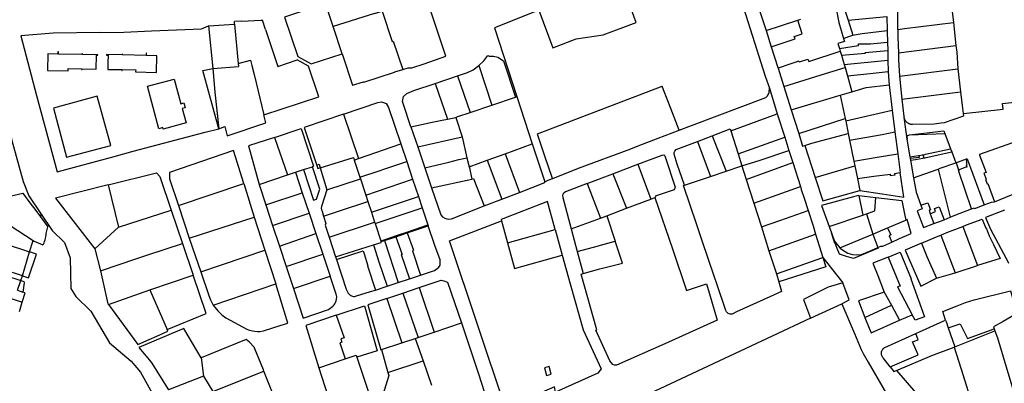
# Model space of a CAD drawing. Header units: inches. Extents: x 210911 to 224988, y 571697 to 586201.
# Tile 282 of 301: x 222443 to 223036, y 584499 to 584718. Entities that reach past the tile are written whole.
import ezdxf

# ---------------------------------------------------------------- set-up
doc = ezdxf.new("R2010")
doc.units = ezdxf.units.IN
doc.header["$MEASUREMENT"] = 0

msp = doc.modelspace()

# ---------------------------------------------------------------- linework, layer by layer
for points in [[(222755.522, 584723.512), (222763.957, 584700.738), (222778.045, 584706.205), (222794.212, 584708.702), (222814.027, 584716.019), (222805.042, 584740.698), (222779.113, 584731.229), (222764.155, 584725.426), (222758.7, 584724.797)], [(222873.723, 584740.887), (222891.709, 584683.776), (222894.24, 584676.451)], [(222673.738, 584687.86), (222676.965, 584688.858), (222679.097, 584688.736), (222686.579, 584691.235), (222699.637, 584695.719), (222687.189, 584733.245)], [(222631.798, 584713.749), (222627.279, 584727.429), (222602.659, 584719.272), (222610.572, 584695.609), (222618.604, 584691.199), (222637.231, 584697.3)], [(222885.825, 584730.707), (222892.239, 584711.223)], [(222971.53, 584711.91), (222971.48, 584716.28), (222971.5, 584724.88), (222971.514, 584726.191)], [(223003.31, 584729.238), (223004.95, 584716.1)], [(222656.637, 584721.417), (222631.798, 584713.749)], [(222656.637, 584721.417), (222661.308, 584722.957), (222667.38, 584704.654), (222668.027, 584704.87), (222673.738, 584687.86)], [(222755.522, 584723.512), (222728.993, 584712.896), (222742.337, 584671.453)], [(222934.358, 584724.302), (222936.027, 584716.065), (222938.898, 584706.465)], [(222939.333, 584724.642), (222941.599, 584717.434)], [(222941.599, 584717.434), (222964.986, 584719.734)], [(222964.986, 584719.734), (222965.067, 584711.304)], [(222491.595, 584710.049), (222505.984, 584710.223), (222522.611, 584711.106), (222552.587, 584712.192), (222556.89, 584713.986)], [(222556.89, 584713.986), (222572.584, 584715.073)], [(222556.89, 584713.986), (222559.447, 584688.296)], [(222576.818, 584716.85), (222572.452, 584716.607)], [(222572.584, 584715.073), (222572.452, 584716.607)], [(222572.584, 584715.073), (222574.622, 584691.471)], [(222576.818, 584716.85), (222588.345, 584717.49)], [(222588.345, 584717.49), (222589.331, 584717.545)], [(222591.213, 584711.904), (222589.331, 584717.545)], [(222637.231, 584697.3), (222631.798, 584713.749)], [(222892.239, 584711.223), (222911.348, 584717.38)], [(222895.271, 584701.475), (222909.766, 584706.278), (222909.234, 584707.739), (222913.93, 584709.31), (222911.348, 584717.38)], [(222911.348, 584717.38), (222913.174, 584717.992)], [(222941.599, 584717.434), (222944.44, 584708.4)], [(222971.53, 584711.91), (222975.539, 584712.413), (223004.95, 584716.1)], [(223004.95, 584716.1), (223006.5, 584702.14)], [(222491.595, 584710.049), (222463.395, 584709.718), (222443.908, 584708.098), (222453.306, 584672.116), (222465.745, 584626.181), (222500, 584635.423), (222511.504, 584638.51)], [(222591.213, 584711.904), (222598.635, 584689.661)], [(222892.239, 584711.223), (222895.271, 584701.475)], [(222938.898, 584706.465), (222942.132, 584707.594), (222944.44, 584708.4)], [(222944.44, 584708.4), (222947.666, 584709.038), (222950.123, 584709.524), (222965.067, 584711.304)], [(222965.067, 584711.304), (222965.09, 584710.571)], [(222965.09, 584710.571), (222965.295, 584704.327)], [(222971.53, 584711.91), (222971.58, 584707.3), (222971.85, 584697.83)], [(222895.271, 584701.475), (222899.354, 584688.956)], [(222939.483, 584704.539), (222935.437, 584703.429), (222936.391, 584700.399)], [(222936.391, 584700.399), (222947.864, 584702.214), (222947.84, 584703.137), (222955.105, 584703.311), (222965.295, 584704.327)], [(222938.898, 584706.465), (222939.483, 584704.539)], [(222965.295, 584704.327), (222965.462, 584699.234)], [(222971.85, 584697.83), (223006.5, 584702.14)], [(223006.5, 584702.14), (223006.94, 584698.17)], [(222418.01, 584700.72), (222422.17, 584690.52), (222426.13, 584681.19), (222431.2, 584671.92), (222435.38, 584660.92), (222438.59, 584645), (222445.39, 584620.36), (222448.84, 584611.7), (222456.17, 584600.74)], [(222460.122, 584697.151), (222459.942, 584687.264), (222472.426, 584687.036), (222472.449, 584688.294), (222480.538, 584688.147), (222480.531, 584687.727), (222480.84, 584687.722), (222480.848, 584688.141), (222489.237, 584687.988), (222489.384, 584696.326), (222490.352, 584696.309), (222490.358, 584696.618), (222481.012, 584696.783), (222481.019, 584697.202), (222480.709, 584697.208), (222480.702, 584696.788), (222466.523, 584697.038), (222466.548, 584698.456), (222466.238, 584698.462), (222466.213, 584697.044), (222460.122, 584697.151)], [(222497.398, 584687.83), (222504.639, 584687.695), (222504.631, 584687.266), (222504.941, 584687.26), (222504.949, 584687.69), (222513.038, 584687.54), (222513.015, 584686.281), (222525.498, 584686.05), (222525.682, 584695.947), (222519.604, 584696.115), (222519.643, 584697.538), (222519.335, 584697.546), (222519.296, 584696.124), (222505.17, 584696.514), (222505.182, 584696.932), (222504.874, 584696.94), (222504.862, 584696.523), (222495.531, 584696.781), (222495.523, 584696.472), (222496.488, 584696.446), (222496.359, 584691.805)], [(222637.231, 584697.3), (222643.407, 584678.349), (222650.042, 584680.36), (222650.377, 584680.167), (222668.827, 584686.079), (222669.025, 584686.287), (222673.738, 584687.86)], [(222719.446, 584690.091), (222722.411, 584693.01), (222724.849, 584696.189), (222725.764, 584695.831), (222728.227, 584695.778), (222730.932, 584695.275), (222734.353, 584693.005), (222741.488, 584671.165)], [(222917.904, 584692.634), (222936.909, 584698.753)], [(222936.391, 584700.399), (222936.909, 584698.753)], [(222936.909, 584698.753), (222936.915, 584698.735)], [(222936.915, 584698.735), (222937.656, 584696.382)], [(222937.656, 584696.382), (222951.989, 584697.697), (222951.959, 584697.995), (222965.462, 584699.234)], [(222937.656, 584696.382), (222939.293, 584690.8)], [(222965.462, 584699.234), (222965.58, 584693.427)], [(222971.85, 584697.83), (222971.99, 584693.67), (222972.62, 584683.86)], [(223006.94, 584698.17), (223007.54, 584688.22)], [(222496.359, 584691.805), (222496.25, 584687.851), (222497.398, 584687.83)], [(222559.447, 584688.296), (222574.793, 584689.494)], [(222574.622, 584691.471), (222582.187, 584693.345), (222582.955, 584690.185)], [(222574.622, 584691.471), (222574.793, 584689.494)], [(222582.955, 584690.185), (222584.259, 584684.816)], [(222590.19, 584660.398), (222623.164, 584671.357), (222617.001, 584689.818), (222610.193, 584693.556)], [(222598.635, 584689.661), (222610.193, 584693.556)], [(222706.589, 584683.867), (222712.746, 584685.931), (222716.153, 584687.546), (222719.446, 584690.091)], [(222719.446, 584690.091), (222727.262, 584666.331)], [(222912.046, 584692.798), (222906.622, 584690.99), (222899.474, 584688.577)], [(222912.046, 584692.798), (222912.198, 584692.327)], [(222912.303, 584692.365), (222912.198, 584692.327)], [(222912.303, 584692.365), (222917.457, 584694.021), (222917.904, 584692.634)], [(222939.293, 584690.8), (222965.58, 584693.427)], [(222939.293, 584690.8), (222939.845, 584688.92)], [(222965.58, 584693.427), (222965.739, 584686.602)], [(222562.971, 584652.036), (222553.511, 584687.27), (222559.447, 584688.296)], [(222559.447, 584688.296), (222560.684, 584674.207), (222562.971, 584652.036)], [(222584.259, 584684.816), (222590.19, 584660.398)], [(222693.294, 584679.391), (222706.589, 584683.867)], [(222706.589, 584683.867), (222714.206, 584661.895)], [(222899.354, 584688.956), (222899.474, 584688.577)], [(222899.474, 584688.577), (222902.963, 584677.577)], [(222902.963, 584677.577), (222925.499, 584684.551)], [(222925.499, 584684.551), (222939.845, 584688.92)], [(222939.845, 584688.92), (222941.271, 584684.058)], [(222941.271, 584684.058), (222954.819, 584685.457), (222965.739, 584686.602)], [(222941.271, 584684.058), (222943.792, 584674.396)], [(222965.739, 584686.602), (222966.107, 584680.809)], [(222972.62, 584683.86), (223007.54, 584688.22)], [(222972.62, 584683.86), (222973.84, 584669.93)], [(223007.54, 584688.22), (223009.2, 584674.34)], [(222536.271, 584682.014), (222540.23, 584667.175), (222541.977, 584667.641), (222542.764, 584664.689), (222541.018, 584664.223), (222543.322, 584655.588), (222529.646, 584651.939), (222529.419, 584652.788), (222526.929, 584652.124), (222520.105, 584677.701), (222536.271, 584682.014)], [(222678.641, 584653.332), (222674.082, 584666.771), (222673.641, 584668.424), (222674.173, 584671.513), (222676.126, 584673.333), (222680.362, 584675.18), (222693.294, 584679.391)], [(222693.294, 584679.391), (222700.654, 584657.883)], [(222754.777, 584649.123), (222829.787, 584677.662)], [(222830.574, 584675.626), (222829.787, 584677.662)], [(222952.414, 584676.933), (222966.306, 584678.519)], [(222966.107, 584680.809), (222966.306, 584678.519)], [(222966.306, 584678.519), (222968.033, 584663.325)], [(222498.096, 584642.087), (222489.929, 584671.679), (222463.537, 584664.547), (222471.501, 584635.011), (222498.096, 584642.087)], [(222840.005, 584651.214), (222834.944, 584664.319), (222830.574, 584675.626)], [(222847.422, 584654.019), (222892.023, 584670.862), (222893.327, 584672.106), (222893.03, 584672.152), (222893.675, 584672.85), (222894.182, 584673.998), (222894.24, 584676.451)], [(222894.24, 584676.451), (222898.994, 584661.121)], [(222902.963, 584677.577), (222907.399, 584663.4)], [(222907.399, 584663.4), (222936.877, 584672.36)], [(222936.877, 584672.36), (222943.792, 584674.396)], [(222936.877, 584672.36), (222939.893, 584658.211)], [(222943.792, 584674.396), (222952.414, 584676.933)], [(222973.84, 584669.93), (223009.2, 584674.34)], [(223011.032, 584661.368), (223010.44, 584666.09), (223009.38, 584674.36), (223009.2, 584674.34)], [(222637.996, 584660.953), (222658.716, 584667.924), (222660.833, 584668.214), (222662.147, 584667.915), (222663.701, 584667.385), (222665.121, 584664.953), (222672.495, 584643.036)], [(222714.206, 584661.895), (222727.262, 584666.331)], [(222727.262, 584666.331), (222741.488, 584671.165)], [(222741.488, 584671.165), (222742.337, 584671.453)], [(222742.337, 584671.453), (222751.579, 584643.093)], [(222973.84, 584669.93), (222975.1, 584659.49), (222975.162, 584659.032)], [(223011.051, 584661.217), (223034.827, 584663.906), (223034.447, 584667.335)], [(223034.447, 584667.335), (223047.174, 584668.747)], [(222562.971, 584652.036), (222566.615, 584653.397), (222568.094, 584647.822), (222591.362, 584655.573), (222590.19, 584660.398)], [(222637.996, 584660.953), (222614.423, 584652.909), (222622.004, 584630.011)], [(222637.996, 584660.953), (222647.161, 584634.168)], [(222705.694, 584658.947), (222706.842, 584659.393), (222714.206, 584661.895)], [(222871.111, 584650.82), (222898.994, 584661.121)], [(222898.994, 584661.121), (222903.547, 584647.021)], [(222907.399, 584663.4), (222911.956, 584649.205)], [(222940.151, 584656.887), (222968.033, 584663.325)], [(222968.033, 584663.325), (222969.755, 584650.179)], [(222975.162, 584659.032), (222975.26, 584658.587), (222975.411, 584658.143), (222975.516, 584657.883), (222975.8, 584657.325), (222976.134, 584656.839), (222976.334, 584656.572), (222976.587, 584656.324), (222976.701, 584656.198), (222977.117, 584655.858), (222977.451, 584655.628), (222977.752, 584655.447), (222978.019, 584655.312), (222978.307, 584655.184), (222978.672, 584655.046), (222979.115, 584654.929), (222979.466, 584654.869), (222979.772, 584654.826), (222980.293, 584654.802), (222993.31, 584655.14), (222997.65, 584655.7), (222999.57, 584655.94), (223011.22, 584659.87), (223011.051, 584661.217)], [(223011.051, 584661.217), (223011.032, 584661.368)], [(222678.641, 584653.332), (222691.319, 584656.101), (222697.312, 584657.26), (222700.654, 584657.883)], [(222700.654, 584657.883), (222705.694, 584658.947)], [(222705.694, 584658.947), (222709.377, 584647.254)], [(222840.005, 584651.214), (222847.422, 584654.019)], [(222911.956, 584649.205), (222939.893, 584658.211)], [(222939.893, 584658.211), (222940.151, 584656.887)], [(222940.151, 584656.887), (222941.637, 584649.252)], [(222975.162, 584659.032), (222976.92, 584645.79)], [(222511.504, 584638.51), (222554.762, 584649.959), (222562.971, 584652.036)], [(222596.525, 584646.903), (222612.53, 584652.171), (222620.078, 584629.515), (222619.361, 584629.24)], [(222678.641, 584653.332), (222682.703, 584641.239)], [(222755.038, 584648.339), (222754.777, 584649.123)], [(222763.765, 584622.158), (222759.26, 584635.662), (222755.038, 584648.339)], [(222763.765, 584622.158), (222763.939, 584622.232), (222779.373, 584628.348), (222810.838, 584640.076), (222816.251, 584642.247), (222822.113, 584644.415), (222827.374, 584646.436), (222840.005, 584651.214)], [(222859.85, 584647.877), (222870.711, 584652.099), (222871.111, 584650.82)], [(222871.111, 584650.82), (222875.468, 584636.908)], [(222911.956, 584649.205), (222914.212, 584641.714), (222915.554, 584642.102)], [(222915.554, 584642.102), (222919.889, 584643.395), (222941.637, 584649.252)], [(222941.637, 584649.252), (222942.501, 584645.192)], [(222942.501, 584645.192), (222962.061, 584648.684), (222969.755, 584650.179)], [(222969.755, 584650.179), (222971.473, 584637.101)], [(222976.92, 584645.79), (222977.28, 584645.85), (222977.13, 584647.476), (222977.134, 584647.553), (222977.169, 584647.71), (222977.23, 584647.855), (222977.281, 584647.938), (222977.363, 584648.027), (222977.474, 584648.121), (222977.544, 584648.167), (222977.703, 584648.231), (222977.85, 584648.26), (222978.64, 584648.36)], [(222978.64, 584648.36), (222999.211, 584650.919), (222999.85, 584649.25)], [(222978.64, 584648.36), (222999.838, 584649.249), (222999.85, 584649.25)], [(222999.85, 584649.25), (223002.456, 584642.281), (223003.29, 584640.05)], [(222596.525, 584646.903), (222580.904, 584641.76), (222587.293, 584618.552)], [(222596.525, 584646.903), (222604.27, 584624.347)], [(222647.161, 584634.168), (222672.495, 584643.036)], [(222672.495, 584643.036), (222676.1, 584632.317)], [(222682.703, 584641.239), (222709.377, 584647.254)], [(222709.377, 584647.254), (222712.309, 584634.667)], [(222735.265, 584637.079), (222751.579, 584643.093)], [(222751.579, 584643.093), (222759.106, 584620.182)], [(222843.115, 584618.089), (222838.878, 584630.712), (222836.942, 584636.87), (222836.973, 584637.726), (222837.42, 584638.626), (222838.248, 584639.579), (222850.936, 584644.412)], [(222850.936, 584644.412), (222859.85, 584647.877)], [(222850.936, 584644.412), (222858.806, 584623.457)], [(222859.85, 584647.877), (222868.248, 584626.664)], [(222875.468, 584636.908), (222903.547, 584647.021)], [(222903.547, 584647.021), (222906.053, 584639.012)], [(222915.554, 584642.102), (222921.836, 584622.715)], [(222942.501, 584645.192), (222945.06, 584632.604)], [(222976.92, 584645.79), (222978.79, 584635.21)], [(223043.74, 584644.81), (223043.24, 584644.64), (223020.58, 584636.65), (223020.72, 584636.29), (223024.58, 584625.85), (223023.3, 584625.37), (223024.67, 584621.68), (223024.22, 584621.51), (223025.18, 584618.92), (223025.64, 584619.09), (223029.71, 584608.12)], [(222578.142, 584619.183), (222571.983, 584638.964), (222533.385, 584625.778), (222533.421, 584621.947), (222538.755, 584605.857)], [(222682.703, 584641.239), (222686.892, 584628.661)], [(222724.476, 584633.101), (222735.265, 584637.079)], [(222735.265, 584637.079), (222743.943, 584613.81)], [(222815.056, 584630.702), (222829.806, 584636.287), (222830.794, 584636.442), (222831.393, 584635.853), (222837.53, 584616.85), (222837.062, 584615.37), (222825.607, 584611.49), (222825.772, 584610.91), (222825.296, 584610.731)], [(222875.468, 584636.908), (222877.713, 584629.76)], [(222877.713, 584629.76), (222888.753, 584633.202), (222906.053, 584639.012)], [(222906.053, 584639.012), (222908.362, 584631.797)], [(222945.06, 584632.604), (222960.335, 584635.137), (222971.473, 584637.101)], [(222971.473, 584637.101), (222972.872, 584625.719)], [(222984.375, 584636.095), (222986.188, 584636.382)], [(222986.188, 584636.382), (222986.746, 584636.471)], [(222986.746, 584636.471), (222987.75, 584636.63), (222988.257, 584636.742)], [(222986.746, 584636.471), (222987.054, 584634.507)], [(222988.257, 584636.742), (223003.29, 584640.05)], [(222988.594, 584634.79), (223003.99, 584638.19)], [(223003.29, 584640.05), (223003.99, 584638.19)], [(223003.99, 584638.19), (223006.43, 584631.67)], [(222622.004, 584630.011), (222623.38, 584630.772), (222624.058, 584628.478)], [(222624.058, 584628.478), (222644.033, 584634.706), (222644.515, 584633.241)], [(222644.515, 584633.241), (222647.161, 584634.168)], [(222644.515, 584633.241), (222647.866, 584623.053)], [(222647.866, 584623.053), (222659.445, 584626.825), (222662.962, 584628.033), (222670.081, 584630.342), (222676.1, 584632.317)], [(222676.1, 584632.317), (222679.625, 584621.808)], [(222686.892, 584628.661), (222701.41, 584632.02), (222707.495, 584633.527), (222712.309, 584634.667)], [(222712.309, 584634.667), (222713.595, 584629.088)], [(222713.595, 584629.088), (222724.476, 584633.101)], [(222724.476, 584633.101), (222733.271, 584609.764)], [(222800.137, 584625.053), (222815.056, 584630.702)], [(222815.056, 584630.702), (222823.031, 584609.808)], [(222880.324, 584621.549), (222908.362, 584631.797)], [(222908.362, 584631.797), (222912.916, 584617.32)], [(222945.06, 584632.604), (222945.637, 584629.731)], [(222978.79, 584635.21), (222983.956, 584636.029)], [(222978.79, 584635.21), (222978.941, 584634.338)], [(222978.941, 584634.338), (222984.496, 584634.966), (222984.375, 584636.095)], [(222978.941, 584634.338), (222978.965, 584634.197)], [(222978.965, 584634.197), (222979.13, 584633.24)], [(222979.13, 584633.24), (222982.06, 584633.69), (222986.527, 584634.421)], [(222979.13, 584633.24), (222981, 584622.49)], [(222983.956, 584636.029), (222984.375, 584636.095)], [(222986.527, 584634.421), (222987.054, 584634.507)], [(222987.054, 584634.507), (222988.05, 584634.67), (222988.594, 584634.79)], [(222995.8, 584627.83), (222997.08, 584628.29), (223006.43, 584631.67)], [(223006.43, 584631.67), (223012.76, 584633.91)], [(223006.43, 584631.67), (223006.57, 584631.5), (223008.05, 584627.4)], [(223008.05, 584627.4), (223012.66, 584629.08), (223013.2, 584629.27), (223012.89, 584630.11), (223013.17, 584630.21), (223012.86, 584631.05), (223013.14, 584631.15), (223012.84, 584631.99), (223013.11, 584632.09), (223012.81, 584632.92), (223013.09, 584633.03), (223012.76, 584633.91)], [(223012.76, 584633.91), (223013.169, 584634.053), (223023.488, 584606.235)], [(222496.481, 584618.294), (222525.582, 584625.593), (222527.562, 584623.288), (222534.415, 584603.055)], [(222587.293, 584618.552), (222604.27, 584624.347)], [(222604.27, 584624.347), (222609.275, 584625.93)], [(222609.275, 584625.93), (222614.053, 584627.483)], [(222609.275, 584625.93), (222613.273, 584613.594)], [(222614.053, 584627.483), (222619.361, 584629.24)], [(222614.053, 584627.483), (222620.044, 584609.014), (222621.851, 584609.744), (222623.723, 584615.747), (222619.361, 584629.24)], [(222622.004, 584630.011), (222622.647, 584628.197), (222624.058, 584628.478)], [(222624.058, 584628.478), (222628.09, 584615.313)], [(222686.892, 584628.661), (222690.994, 584616.594)], [(222713.595, 584629.088), (222713.777, 584628.613), (222715.269, 584621.816)], [(222784.711, 584619.128), (222800.137, 584625.053)], [(222800.137, 584625.053), (222808.244, 584604.266)], [(222858.806, 584623.457), (222868.248, 584626.664)], [(222868.248, 584626.664), (222877.713, 584629.76)], [(222877.713, 584629.76), (222880.324, 584621.549)], [(222921.836, 584622.715), (222945.637, 584629.731)], [(222945.637, 584629.731), (222947.175, 584622.071)], [(222948.667, 584614.953), (222962.163, 584612.956), (222975.178, 584610.946), (222972.872, 584625.719)], [(222957.141, 584623.486), (222967.079, 584624.733)], [(222969.538, 584625.246), (222969.684, 584624.116), (222967.195, 584623.804), (222967.079, 584624.733)], [(222969.538, 584625.246), (222972.872, 584625.719)], [(222981, 584622.49), (222983.67, 584623.46), (222995.8, 584627.83)], [(222995.8, 584627.83), (223003.03, 584598.86)], [(223015.78, 584603.87), (223008.25, 584626.32), (223008.34, 584626.35), (223007.96, 584627.37), (223008.05, 584627.4)], [(222538.755, 584605.857), (222578.142, 584619.183)], [(222578.142, 584619.183), (222584.382, 584598.957)], [(222587.293, 584618.552), (222591.348, 584606.238)], [(222628.09, 584615.313), (222648.242, 584621.912)], [(222647.866, 584623.053), (222648.242, 584621.912)], [(222648.242, 584621.912), (222651.438, 584612.195)], [(222651.438, 584612.195), (222679.625, 584621.808)], [(222679.625, 584621.808), (222683.154, 584611.285)], [(222690.994, 584616.594), (222715.269, 584621.816)], [(222715.269, 584621.816), (222716.338, 584622.069), (222716.542, 584621.548), (222722.611, 584605.636)], [(222743.943, 584613.81), (222759.254, 584619.663), (222759.106, 584620.182)], [(222759.106, 584620.182), (222761.153, 584621.053)], [(222761.153, 584621.053), (222763.765, 584622.158)], [(222784.711, 584619.128), (222771.585, 584614.056), (222770.574, 584613.36), (222769.984, 584612.688), (222769.805, 584612.007), (222769.977, 584610.658), (222775.021, 584591.817)], [(222784.711, 584619.128), (222792.563, 584598.346)], [(222843.115, 584618.089), (222858.806, 584623.457)], [(222880.324, 584621.549), (222884.811, 584607.323)], [(222921.836, 584622.715), (222926.359, 584608.724), (222948.667, 584614.953)], [(222947.175, 584622.071), (222957.141, 584623.486)], [(222947.175, 584622.071), (222948.667, 584614.953)], [(222981, 584622.49), (222982.5, 584613.87), (222985.37, 584606.06)], [(222427.96, 584607.85), (222429.93, 584609.01), (222431.84, 584609.91), (222434.63, 584610.83), (222445.16, 584613.27)], [(222445.16, 584613.27), (222445.494, 584612.627)], [(222445.494, 584612.627), (222449.347, 584607.567), (222452.922, 584602.889), (222455.691, 584599.163)], [(222496.481, 584618.294), (222464.73, 584610.269), (222488.437, 584579.793)], [(222496.481, 584618.294), (222502.799, 584592.831)], [(222591.348, 584606.238), (222613.273, 584613.594)], [(222613.273, 584613.594), (222617.409, 584601.325)], [(222628.09, 584615.313), (222624.896, 584605.339), (222624.672, 584604.223), (222624.903, 584603.313), (222625.198, 584602.56), (222626.081, 584599.554)], [(222690.994, 584616.594), (222696.529, 584600.212), (222697.561, 584599.022), (222698.956, 584598.257), (222700.13, 584597.873), (222701.425, 584597.705), (222703.087, 584597.952), (222722.611, 584605.636)], [(222733.271, 584609.764), (222743.943, 584613.81)], [(222899.938, 584559.925), (222901.614, 584554.155), (222894.555, 584551.009), (222874.516, 584541.792), (222871.849, 584540.553), (222871.232, 584540.517), (222870.667, 584540.575), (222870.106, 584540.723), (222869.553, 584540.969), (222868.983, 584541.356), (222868.482, 584541.858), (222867.967, 584542.69), (222862.817, 584558.173), (222861.002, 584563.438), (222853.866, 584584.717), (222850.638, 584594.31), (222842.6, 584617.906), (222843.115, 584618.089)], [(222884.811, 584607.323), (222912.916, 584617.32)], [(222912.916, 584617.32), (222913.457, 584615.617), (222915.228, 584610.407), (222917.583, 584602.802)], [(223029.71, 584608.12), (223039.96, 584612.35), (223052.06, 584616.85), (223053.94, 584617.56)], [(222427.96, 584607.85), (222434.44, 584594.93), (222437.52, 584593.96), (222451.34, 584584.8)], [(222626.081, 584599.554), (222635.106, 584602.547), (222652.706, 584608.344)], [(222651.438, 584612.195), (222652.706, 584608.344)], [(222652.706, 584608.344), (222654.801, 584601.975)], [(222654.801, 584601.975), (222683.154, 584611.285)], [(222683.154, 584611.285), (222685.421, 584604.527)], [(222722.611, 584605.636), (222733.271, 584609.764)], [(222765.394, 584591.431), (222760.836, 584608.355), (222732.978, 584597.558), (222733.114, 584596.669)], [(222825.296, 584610.731), (222835.915, 584579.867), (222844.471, 584554.704), (222856.368, 584558.776), (222858.685, 584551.266), (222862.848, 584536.861), (222831.331, 584522.574), (222802.282, 584509.69), (222801.017, 584509.784), (222800.061, 584510.14), (222798.239, 584512.47), (222789.88, 584530.882), (222790.437, 584531.147), (222781.086, 584564.548), (222782.182, 584564.904)], [(222808.244, 584604.266), (222823.031, 584609.808)], [(222823.031, 584609.808), (222825.296, 584610.731)], [(222884.811, 584607.323), (222889.47, 584593.029)], [(222948.039, 584611.824), (222944.912, 584611.127), (222925.623, 584605.869), (222930.12, 584593.214)], [(222948.039, 584611.824), (222950.564, 584600.176)], [(222948.039, 584611.824), (222958.354, 584610.657)], [(222952.737, 584600.826), (222957.644, 584602.596), (222958.354, 584610.657)], [(222958.354, 584610.657), (222973.837, 584608.905), (222975.483, 584600.82), (222976.26, 584597.049)], [(222985.37, 584606.06), (222989.642, 584607.565), (222991.182, 584603.313), (222990.286, 584603.012), (222991.028, 584600.919)], [(223023.488, 584606.235), (223027.89, 584607.83), (223029.71, 584608.12)], [(222455.723, 584599.267), (222456.17, 584600.74)], [(222456.17, 584600.74), (222462.81, 584590.79), (222470.23, 584583.56), (222473.53, 584574.44), (222473.94, 584555.86), (222476.97, 584551.03), (222486.11, 584542.24), (222497.37, 584523.23), (222510.32, 584512.25), (222515.98, 584505.48), (222537.71, 584466.21), (222584.61, 584385.51), (222588.01, 584375.45)], [(222502.799, 584592.831), (222534.415, 584603.055)], [(222534.415, 584603.055), (222541.211, 584582.936)], [(222538.755, 584605.857), (222545.284, 584586.319)], [(222591.348, 584606.238), (222595.426, 584593.854)], [(222595.426, 584593.854), (222617.409, 584601.325)], [(222617.409, 584601.325), (222621.38, 584588.961)], [(222654.801, 584601.975), (222656.805, 584595.883)], [(222657.102, 584594.978), (222685.421, 584604.527)], [(222685.421, 584604.527), (222688.887, 584594.191)], [(222796.385, 584599.767), (222808.244, 584604.266)], [(222889.47, 584593.029), (222900.454, 584596.938), (222917.583, 584602.802)], [(222917.583, 584602.802), (222920.536, 584593.579), (222921.96, 584588.686)], [(222950.564, 584600.176), (222952.737, 584600.826)], [(222952.737, 584600.826), (222956.388, 584588.618)], [(222985.37, 584606.06), (222986.2, 584603.82), (222983.19, 584602.7), (222986.99, 584592.6), (222993.219, 584594.991)], [(222991.028, 584600.919), (222994.192, 584602.193), (222993.646, 584604.02), (222996.38, 584605.12), (222999.39, 584597.36)], [(222991.028, 584600.919), (222993.219, 584594.991)], [(223003.03, 584598.86), (223006.51, 584600.3), (223015.78, 584603.87)], [(223015.78, 584603.87), (223017.7, 584604.59), (223017.84, 584604.19), (223023.488, 584606.235)], [(223035.664, 584603.005), (223024.226, 584598.724), (223027.185, 584591.618), (223038.154, 584571.374), (223038.512, 584571.507)], [(222455.691, 584599.163), (222455.723, 584599.267)], [(222455.691, 584599.163), (222460.259, 584593.018)], [(222545.284, 584586.319), (222584.382, 584598.957)], [(222584.382, 584598.957), (222590.777, 584579.023)], [(222626.081, 584599.554), (222627.455, 584595.144), (222626.958, 584594.151), (222629.439, 584586.76)], [(222629.439, 584586.76), (222656.805, 584595.883)], [(222656.805, 584595.883), (222657.102, 584594.978)], [(222657.102, 584594.978), (222660.536, 584584.543)], [(222769.598, 584575.959), (222774.325, 584558.664), (222782.286, 584531.142), (222793.139, 584507.583), (222791.041, 584504.963), (222765.613, 584493.573), (222765.015, 584496.833), (222735.511, 584483.983), (222701.916, 584584.541), (222733.114, 584596.669)], [(222733.114, 584596.669), (222736.764, 584583.436)], [(222775.021, 584591.817), (222792.563, 584598.346)], [(222792.563, 584598.346), (222796.385, 584599.767)], [(222796.385, 584599.767), (222801.47, 584584.522)], [(222930.12, 584593.214), (222950.564, 584600.176)], [(222965.357, 584592.434), (222966.266, 584592.863), (222976.26, 584597.049)], [(222967.867, 584583.879), (222972.485, 584586.041), (222979.624, 584589.027), (222977.148, 584597.421), (222976.26, 584597.049)], [(222993.219, 584594.991), (222999.39, 584597.36)], [(222999.39, 584597.36), (223003.03, 584598.86)], [(223010.617, 584593.262), (223012.916, 584594.215), (223022.169, 584597.692), (223024.453, 584592.32), (223024.662, 584592.412), (223026.408, 584587.567), (223029.022, 584582.327), (223033.072, 584574.003), (223019.433, 584569.793)], [(222451.34, 584584.8), (222451.92, 584584.42), (222457.25, 584582.16), (222457.54, 584582.642), (222457.745, 584583.015), (222457.962, 584583.513), (222458.27, 584584.253), (222458.571, 584585.158), (222458.82, 584586.131), (222459.008, 584587.19), (222459.095, 584588.275), (222459.12, 584588.912), (222459.11, 584589.1)], [(222459.11, 584589.1), (222460.259, 584593.018)], [(222488.437, 584579.793), (222502.799, 584592.831)], [(222595.426, 584593.854), (222599.512, 584581.444)], [(222599.512, 584581.444), (222621.38, 584588.961)], [(222621.38, 584588.961), (222625.587, 584576.53)], [(222662.598, 584585.246), (222670.558, 584587.955), (222676.2, 584589.874)], [(222669.51, 584587.107), (222676.388, 584589.347)], [(222676.2, 584589.874), (222688.887, 584594.191)], [(222676.2, 584589.874), (222676.388, 584589.347)], [(222676.388, 584589.347), (222689.063, 584593.667)], [(222676.388, 584589.347), (222680.077, 584578.989), (222679.662, 584578.692), (222684.413, 584564.052)], [(222684.413, 584564.052), (222692.748, 584566.862), (222694.338, 584567.924), (222695.382, 584568.86), (222696.141, 584570.076), (222696.302, 584571.297), (222696.23, 584573.178), (222693.061, 584581.747), (222689.063, 584593.667)], [(222688.887, 584594.191), (222689.063, 584593.667)], [(222736.764, 584583.436), (222765.394, 584591.431)], [(222765.394, 584591.431), (222769.598, 584575.959)], [(222775.021, 584591.817), (222778.718, 584578.133)], [(222889.47, 584593.029), (222894.017, 584578.591)], [(222930.12, 584593.214), (222931.55, 584589.463)], [(222931.55, 584589.463), (222932.509, 584586.949), (222933.52, 584584.338), (222934.065, 584583.605), (222936.646, 584580.368)], [(222959.652, 584580.18), (222952.13, 584577.012), (222944.95, 584573.974), (222940.59, 584575.293), (222936.402, 584576.559), (222935.08, 584579.936), (222933.814, 584583.196), (222933.702, 584583.128), (222932.775, 584585.602), (222931.55, 584589.463)], [(222956.388, 584588.618), (222965.357, 584592.434)], [(222965.357, 584592.434), (222967.313, 584588.154), (222966.271, 584587.556), (222967.867, 584583.879)], [(222997.309, 584588.079), (223000.933, 584589.588), (223010.617, 584593.262)], [(223010.617, 584593.262), (223019.433, 584569.793)], [(222444.93, 584563.64), (222413.49, 584573.79), (222418.03, 584588.19)], [(222418.03, 584588.19), (222424.98, 584585.93), (222434.01, 584582.96), (222449.26, 584577.93)], [(222449.26, 584577.93), (222451.34, 584584.8)], [(222491.871, 584566.584), (222513.759, 584573.968), (222520.274, 584576.2), (222541.211, 584582.936)], [(222541.211, 584582.936), (222547.645, 584563.905)], [(222545.284, 584586.319), (222552.197, 584566.002)], [(222629.439, 584586.76), (222633.267, 584574.901)], [(222656.138, 584582.197), (222660.816, 584583.689), (222660.642, 584584.218)], [(222660.536, 584584.543), (222661.982, 584585.036), (222662.598, 584585.246)], [(222660.536, 584584.543), (222660.642, 584584.218)], [(222660.642, 584584.218), (222662.713, 584584.893)], [(222662.598, 584585.246), (222662.713, 584584.893)], [(222662.713, 584584.893), (222669.51, 584587.107)], [(222662.713, 584584.893), (222670.962, 584559.516)], [(222669.51, 584587.107), (222673.258, 584576.47), (222672.792, 584576.317), (222677.748, 584561.804)], [(222736.764, 584583.436), (222741.015, 584568.023), (222769.598, 584575.959)], [(222778.718, 584578.133), (222788.531, 584580.872), (222794.817, 584582.654), (222801.47, 584584.522)], [(222782.182, 584564.904), (222792.337, 584567.697), (222805.95, 584571.088), (222801.47, 584584.522)], [(222894.017, 584578.591), (222921.96, 584588.686)], [(222921.96, 584588.686), (222926.379, 584574.589)], [(222936.646, 584580.368), (222956.388, 584588.618)], [(222956.388, 584588.618), (222959.48, 584580.624)], [(222959.48, 584580.624), (222961.228, 584581.412), (222962.469, 584581.353), (222967.867, 584583.879)], [(222985.678, 584583.239), (222975.993, 584579.04), (222985.359, 584557.281), (222994.713, 584562.059)], [(222985.678, 584583.239), (222994.688, 584587.04), (222995.844, 584587.505), (222997.309, 584588.079)], [(222985.678, 584583.239), (222989.069, 584575.223), (222994.713, 584562.059)], [(222997.309, 584588.079), (223006.016, 584565.458)], [(222444.93, 584563.64), (222449.26, 584577.93)], [(222444.93, 584563.64), (222448.64, 584562.44), (222453.37, 584576.62), (222449.26, 584577.93)], [(222488.437, 584579.793), (222491.871, 584566.584)], [(222552.197, 584566.002), (222590.777, 584579.023)], [(222590.777, 584579.023), (222597.371, 584558.654)], [(222599.512, 584581.444), (222603.55, 584569.178)], [(222633.267, 584574.901), (222656.138, 584582.197)], [(222633.768, 584573.348), (222649.83, 584578.517), (222650.403, 584576.878), (222652.761, 584569.665), (222652.447, 584569.554), (222657.357, 584555.014)], [(222656.138, 584582.197), (222659.39, 584571.9), (222661.698, 584564.898), (222664.234, 584557.247)], [(222778.718, 584578.133), (222782.182, 584564.904)], [(222894.017, 584578.591), (222898.54, 584564.737)], [(222936.646, 584580.368), (222936.737, 584580.253), (222938.264, 584579.12), (222941.531, 584577.254), (222944.166, 584576.443), (222946.893, 584576.117), (222949.611, 584576.394), (222955.452, 584578.877), (222959.48, 584580.624)], [(222959.48, 584580.624), (222959.652, 584580.18)], [(222965.732, 584574.869), (222972.876, 584577.872), (222979.496, 584561.751), (222979.349, 584561.692), (222987.518, 584538.891), (222982.023, 584536.8), (222980.213, 584540.088)], [(222603.55, 584569.178), (222625.587, 584576.53)], [(222625.587, 584576.53), (222630.068, 584563.364)], [(222633.267, 584574.901), (222633.768, 584573.348)], [(222633.768, 584573.348), (222639.663, 584555.446), (222640.853, 584553.12), (222641.973, 584552.013), (222642.458, 584551.669), (222642.952, 584551.421), (222643.463, 584551.252), (222644.155, 584551.142), (222644.784, 584551.154), (222645.261, 584551.233), (222645.906, 584551.446), (222654.222, 584554.04), (222657.357, 584555.014)], [(222898.54, 584564.737), (222926.379, 584574.589)], [(222926.379, 584574.589), (222928.147, 584568.95), (222899.938, 584559.925)], [(222926.379, 584574.589), (222938.44, 584559.346)], [(222965.732, 584574.869), (222964.676, 584574.429), (222956.389, 584571.093), (222959.489, 584563.668), (222963.392, 584553.74)], [(222965.732, 584574.869), (222972.971, 584557.407), (222971.271, 584556.851), (222980.213, 584540.088)], [(222415.34, 584563.53), (222417.26, 584569.36), (222443.93, 584560.73)], [(222491.871, 584566.584), (222496.346, 584546.722), (222496.614, 584546.26)], [(222552.197, 584566.002), (222556.966, 584551.744), (222558.053, 584549.049), (222559.672, 584545.949)], [(222603.55, 584569.178), (222607.957, 584555.886)], [(222994.713, 584562.059), (223006.016, 584565.458)], [(223006.016, 584565.458), (223019.433, 584569.793)], [(222441.94, 584554.85), (222443.93, 584560.73)], [(222443.93, 584560.73), (222444.93, 584563.64)], [(222443.93, 584560.73), (222445.69, 584560.16), (222445.87, 584559.42), (222445.22, 584553.74)], [(222521.577, 584555.104), (222547.645, 584563.905)], [(222532.049, 584531.221), (222555.411, 584540.952), (222547.645, 584563.905)], [(222607.957, 584555.886), (222630.068, 584563.364)], [(222607.957, 584555.886), (222613.847, 584538.103), (222629.128, 584543.223), (222631.696, 584545.304), (222632.404, 584546.043), (222632.915, 584546.747), (222633.325, 584547.488), (222633.712, 584548.503), (222633.93, 584549.518), (222633.982, 584550.918), (222633.899, 584551.636), (222633.704, 584552.438), (222632.868, 584554.844), (222630.068, 584563.364)], [(222664.234, 584557.247), (222670.962, 584559.516)], [(222670.962, 584559.516), (222677.748, 584561.804)], [(222677.748, 584561.804), (222684.413, 584564.052)], [(222683.603, 584556.505), (222691.912, 584559.314), (222696.728, 584560.888), (222698.448, 584560.521), (222700.569, 584559.78), (222709.098, 584535.233)], [(222898.54, 584564.737), (222899.938, 584559.925)], [(222938.44, 584559.346), (222929.603, 584556.67), (222914.741, 584549.358), (222919.066, 584538.026)], [(222937.8, 584546.783), (222942.244, 584549.015), (222938.44, 584559.346)], [(222413.56, 584558), (222427.99, 584553.27), (222432.74, 584551.72), (222444.84, 584547.63)], [(222441.94, 584554.85), (222445.22, 584553.74)], [(222444.84, 584547.63), (222446.6, 584553.26), (222445.22, 584553.74)], [(222496.614, 584546.26), (222521.577, 584555.104)], [(222521.577, 584555.104), (222532.049, 584531.221)], [(222559.672, 584545.949), (222597.371, 584558.654)], [(222559.672, 584545.949), (222562.363, 584542.428), (222564.944, 584540.004), (222567.285, 584538.332), (222579.917, 584531.452), (222580.814, 584531.093), (222581.591, 584530.824), (222583.37, 584530.355), (222584.655, 584530.154), (222586.294, 584530.053), (222587.706, 584530.104), (222589.889, 584530.39), (222600.64, 584533.898), (222604.591, 584535.113), (222597.371, 584558.654)], [(222657.357, 584555.014), (222664.234, 584557.247)], [(222673.769, 584553.181), (222683.603, 584556.505)], [(222683.603, 584556.505), (222692.636, 584529.667)], [(222963.392, 584553.74), (222947.841, 584548.59), (222951.613, 584538.557)], [(222963.392, 584553.74), (222967.68, 584545.841)], [(223000.28, 584536.9), (222998.556, 584542.036), (223007.232, 584545.597), (223012.18, 584547.443), (223017.477, 584549.077), (223039.317, 584554.507), (223041.873, 584545.361), (223042.273, 584543.755), (223042.121, 584542.665), (223042.038, 584541.88), (223041.412, 584540.583), (223040.685, 584539.532), (223039.657, 584538.938), (223034.793, 584536.035), (223028.983, 584532.833), (223029.44, 584531.642)], [(222443.11, 584542.08), (222444.84, 584547.63)], [(222664.138, 584549.974), (222652.766, 584546.172), (222660.586, 584519.026)], [(222664.138, 584549.974), (222673.769, 584553.181)], [(222664.138, 584549.974), (222673.058, 584523.134)], [(222673.769, 584553.181), (222683, 584526.525)], [(222496.614, 584546.26), (222514.283, 584522.295), (222521.112, 584525.33), (222525.68, 584527.236), (222532.459, 584530.16), (222532.049, 584531.221)], [(222633.731, 584539.873), (222650.712, 584545.534), (222658.343, 584518.347)], [(222919.066, 584538.026), (222937.8, 584546.783)], [(222937.8, 584546.783), (222945.437, 584528.846), (222949.529, 584519.171), (222950.708, 584516.863), (222953.587, 584511.499), (222966.975, 584488.664)], [(222951.613, 584538.557), (222967.68, 584545.841)], [(222967.68, 584545.841), (222972.517, 584536.832)], [(222633.731, 584539.873), (222615.324, 584533.74), (222623.317, 584508.114)], [(222633.731, 584539.873), (222638.428, 584526.24), (222636.372, 584525.573), (222637.02, 584523.613), (222635.841, 584523.203), (222638.987, 584513.493)], [(222919.066, 584538.026), (222895.861, 584527.25), (222821.96, 584492.548)], [(222951.613, 584538.557), (222954.294, 584532.131), (222955.528, 584529.322), (222972.517, 584536.832)], [(222972.517, 584536.832), (222980.213, 584540.088)], [(222982.33, 584528.84), (222999.24, 584536.44), (223000.28, 584536.9)], [(223000.28, 584536.9), (223000.54, 584536.14), (223001.826, 584532.34)], [(222552.429, 584514.243), (222541.926, 584531.925), (222514.864, 584520.338), (222522.418, 584511.504), (222532.697, 584494.832)], [(222683, 584526.525), (222692.636, 584529.667)], [(222692.636, 584529.667), (222709.098, 584535.233)], [(222709.098, 584535.233), (222718.532, 584506.965), (222719.368, 584504.659), (222727.964, 584477.696)], [(223001.826, 584532.34), (223008.94, 584534.721), (223013.469, 584525.767), (223029.44, 584531.642)], [(223001.826, 584532.34), (223005.73, 584520.8)], [(223005.73, 584520.8), (223029.94, 584530.362)], [(223029.44, 584531.642), (223029.94, 584530.362)], [(223029.94, 584530.362), (223031.408, 584526.329), (223034.88, 584514.811), (223040.608, 584495.401)], [(222590.186, 584506.081), (222589.846, 584507.022), (222587.095, 584513.768), (222584.702, 584519.596), (222584.263, 584520.552), (222581.574, 584523.623), (222579.456, 584525.154), (222552.429, 584514.243)], [(222673.058, 584523.134), (222681.258, 584525.922)], [(222681.258, 584525.922), (222683, 584526.525)], [(222681.258, 584525.922), (222685.924, 584512.351)], [(222966.92, 584508.83), (222962.64, 584514.24), (222962.421, 584514.486), (222962.273, 584514.726), (222962.179, 584514.899), (222962.01, 584515.24), (222961.855, 584515.67), (222961.737, 584516.056), (222961.685, 584516.52), (222961.661, 584516.8), (222961.662, 584517.097), (222961.704, 584517.371), (222961.725, 584517.68), (222961.74, 584517.72), (222961.901, 584518.364), (222962.076, 584518.747), (222962.273, 584519.091), (222962.407, 584519.251), (222962.596, 584519.547), (222962.856, 584519.839), (222963.287, 584520.21), (222963.591, 584520.41), (222963.7, 584520.49), (222982.33, 584528.84)], [(222966.92, 584508.83), (222983.69, 584516.06), (222980.26, 584523.79), (222983.72, 584525.02), (222982.33, 584528.84)], [(222658.343, 584518.347), (222646.148, 584514.542)], [(222660.586, 584519.026), (222660.888, 584519.142)], [(222660.888, 584519.142), (222673.058, 584523.134)], [(222660.888, 584519.142), (222664.79, 584505.31)], [(222970.71, 584506.66), (222992.01, 584515.61), (223005.46, 584520.7)], [(223005.46, 584520.7), (223005.73, 584520.8)], [(223005.46, 584520.7), (223010.86, 584503.5), (223015.72, 584488.03)], [(222552.429, 584514.243), (222553.892, 584503.169)], [(222623.317, 584508.114), (222638.987, 584513.493)], [(222638.987, 584513.493), (222645.673, 584515.789), (222646.148, 584514.542)], [(222646.148, 584514.542), (222653.194, 584493.519)], [(222664.79, 584505.31), (222685.924, 584512.351)], [(222685.924, 584512.351), (222690.993, 584497.667)], [(222559.393, 584493.862), (222590.186, 584506.081)], [(222571.557, 584473.285), (222591.698, 584481.242), (222593.713, 584482.344), (222595.692, 584484.79), (222596.608, 584487.147), (222596.57, 584489.23), (222595.951, 584491.747), (222595.252, 584493.026), (222590.186, 584506.081)], [(222623.317, 584508.114), (222624.842, 584503.174), (222630.346, 584485.667)], [(222762.922, 584504.332), (222761.683, 584508.901), (222759.017, 584508.136), (222760.262, 584503.549), (222762.922, 584504.332)], [(222966.92, 584508.83), (222969.16, 584506.01), (222970.71, 584506.66)], [(222970.71, 584506.66), (222982.3, 584493.09), (222985.44, 584489.07), (222992.39, 584480.06)], [(222553.892, 584503.169), (222532.697, 584494.832)], [(222553.892, 584503.169), (222559.393, 584493.862)], [(222664.79, 584505.31), (222665.311, 584503.473), (222661.79, 584491.848), (222663.167, 584487.998)]]:
    msp.add_lwpolyline(points)

doc.saveas('drawing.dxf')
